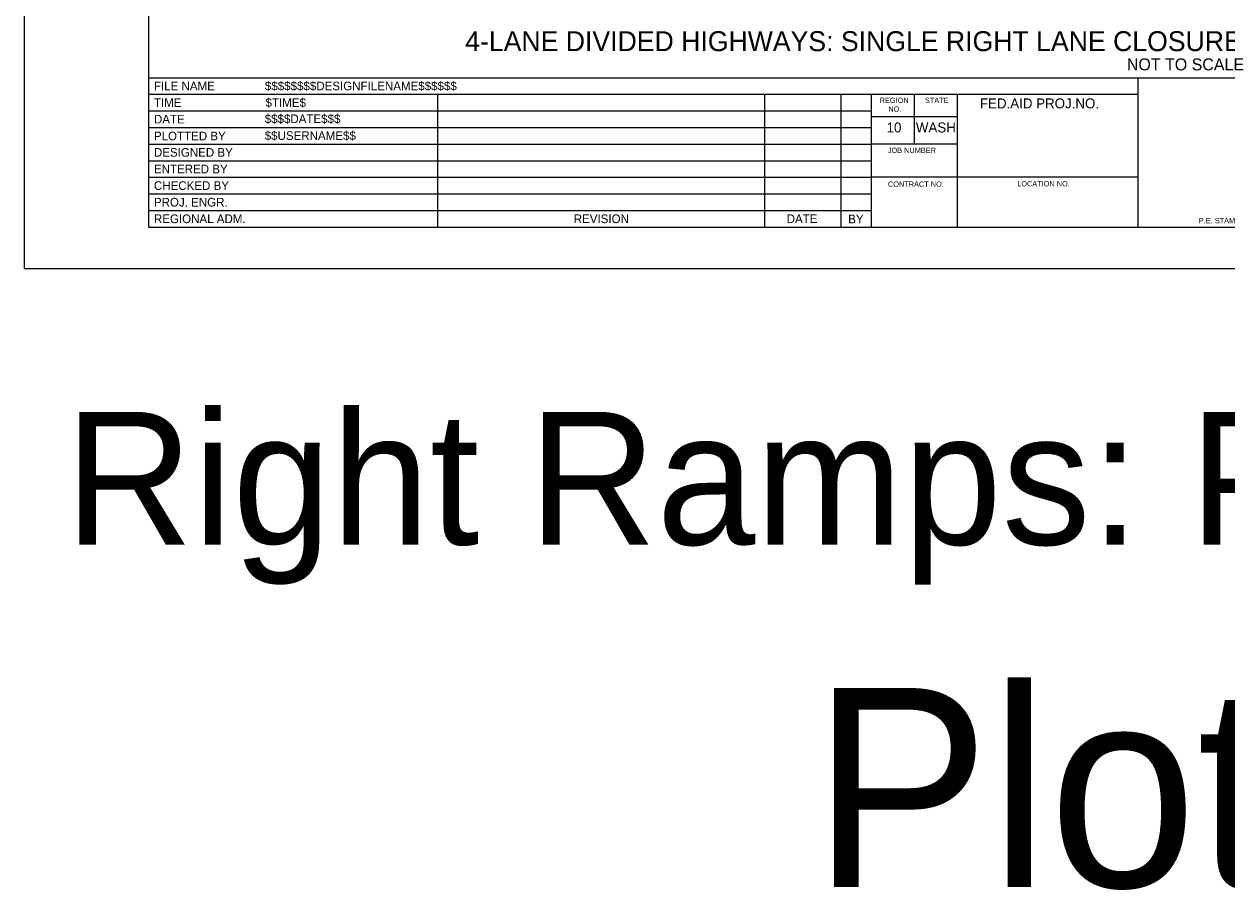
# Model space of a CAD drawing. Extents: x 99958 to 100136, y 99935 to 100013.
# Drawn here: x 100079.06 to 100088.13, y 99995.01 to 100001.53 of the extents above; entities that cross this region are included whole.
import ezdxf

# ---------------------------------------------------------------- set-up
doc = ezdxf.new("R2010")
doc.units = 0
for name, color, linetype in [('SH_DE_DetailHeading1Text', 7, 'Continuous'), ('SH_GI_PlotLimits', 7, 'Continuous'), ('SH_GI_SheetBorder', 7, 'Continuous'), ('SH_GI_SheetLocationText', 7, 'Continuous'), ('SH_GI_SheetTextInCells', 7, 'Continuous'), ('SH_GI_TitleBlockText', 7, 'Continuous')]:
    doc.layers.add(name, color=color, linetype=linetype)

msp = doc.modelspace()

# ---------------------------------------------------------------- linework, layer by layer
at = {"layer": 'SH_GI_PlotLimits'}
msp.add_lwpolyline([(100079.0625, 99999.6875), (100096.0625, 99999.6875), (100096.0625, 100010.6875), (100079.0625, 100010.6875)], close=True, dxfattribs=at)
at = {"layer": 'SH_GI_SheetBorder'}
for p, q in [((100080, 100010.375), (100080, 100000)), ((100080, 100001.1259), (100095.75, 100001.1259)), ((100087.4566, 100000), (100087.4566, 100001.1259)), ((100080, 100001.0008), (100087.4566, 100001.0008)), ((100082.179, 100001.0008), (100082.179, 100000)), ((100084.641, 100001.0008), (100084.641, 100000)), ((100085.2164, 100001.0008), (100085.2164, 100000)), ((100085.4451, 100001.0008), (100085.4451, 100000)), ((100085.7719, 100000.6255), (100085.7719, 100001.0008)), ((100086.0956, 100000), (100086.0956, 100001.0008)), ((100080, 100000.8757), (100082.1821, 100000.8757)), ((100082.1821, 100000.8757), (100085.4466, 100000.8757)), ((100086.0958, 100000.831), (100085.4466, 100000.831)), ((100080, 100000.7506), (100082.1821, 100000.7506)), ((100082.1821, 100000.7506), (100085.4466, 100000.7506)), ((100080, 100000.6255), (100085.4466, 100000.6255)), ((100086.0958, 100000.6255), (100085.4466, 100000.6255)), ((100080, 100000.5004), (100085.4466, 100000.5004)), ((100080, 100000.3753), (100085.4466, 100000.3753)), ((100087.4566, 100000.3753), (100085.4466, 100000.3753)), ((100080, 100000.2502), (100085.4466, 100000.2502)), ((100080, 100000.1251), (100085.4466, 100000.1251)), ((100080, 100000), (100095.75, 100000))]:
    msp.add_line(p, q, dxfattribs=at)

# ---------------------------------------------------------------- texts
at = {"layer": 'SH_DE_DetailHeading1Text'}
for s, height, p in [('4-LANE DIVIDED HIGHWAYS: SINGLE RIGHT LANE CLOSURE (45+ MPH, MAINTAIN EXISTING SPEED LIMIT)', 0.15, (100082.3867, 100001.3259)), ('NOT TO SCALE', 0.09, (100087.3727, 100001.1809))]:
    msp.add_text(s, height=height, rotation=360, dxfattribs=at).set_placement(p)
at = {"layer": 'SH_GI_SheetLocationText'}
for s, height, p in [('Right Ramps: Parallel On-Ramp', 1, (100079.3704, 99997.6071)), ('Plot 5', 1.5, (100085.0007, 99995.0267))]:
    msp.add_text(s, height=height, dxfattribs=at).set_placement(p)
at = {"layer": 'SH_GI_SheetTextInCells'}
for s, height, p in [('FILE NAME', 0.06505, (100080.041, 100001.0308)), ('TIME', 0.06505, (100080.041, 100000.9057)), ('REGION', 0.04003, (100085.5099, 100000.9352)), ('NO.', 0.04003, (100085.5752, 100000.869)), ('STATE', 0.04003, (100085.8511, 100000.9357)), ('FED.AID PROJ.NO.', 0.07506, (100086.2652, 100000.8945)), ('DATE', 0.06505, (100080.041, 100000.7806)), ('PLOTTED BY', 0.06505, (100080.041, 100000.6538)), ('10', 0.07506, (100085.5621, 100000.7131)), ('WASH', 0.07506, (100085.7826, 100000.7131)), ('DESIGNED BY', 0.065052, (100080.041, 100000.5304)), ('JOB NUMBER', 0.04003, (100085.5712, 100000.5587)), ('ENTERED BY', 0.06505, (100080.041, 100000.4053)), ('CHECKED BY', 0.06505, (100080.041, 100000.2802)), ('LOCATION NO.', 0.040032, (100086.5465, 100000.3067)), ('CONTRACT NO.', 0.040032, (100085.5725, 100000.3037)), ('PROJ. ENGR.', 0.065052, (100080.041, 100000.1551)), ('REGIONAL ADM.', 0.065052, (100080.041, 100000.03)), ('REVISION', 0.06505, (100083.2048, 100000.03)), ('DATE', 0.06505, (100084.8091, 100000.03)), ('BY', 0.06505, (100085.2725, 100000.0285)), ('P.E. STAMP BOX', 0.040032, (100087.915, 100000.0286))]:
    msp.add_text(s, height=height, dxfattribs=at).set_placement(p)
at = {"layer": 'SH_GI_TitleBlockText'}
for s, height, p in [('$$$$$$$$DESIGNFILENAME$$$$$$', 0.065052, (100080.8775, 100001.0308)), ('$TIME$', 0.06505, (100080.882, 100000.9059)), ('$$$$DATE$$$', 0.065052, (100080.8759, 100000.7835)), ('$$USERNAME$$', 0.065052, (100080.8759, 100000.6567))]:
    msp.add_text(s, height=height, dxfattribs=at).set_placement(p)

doc.saveas('drawing.dxf')
